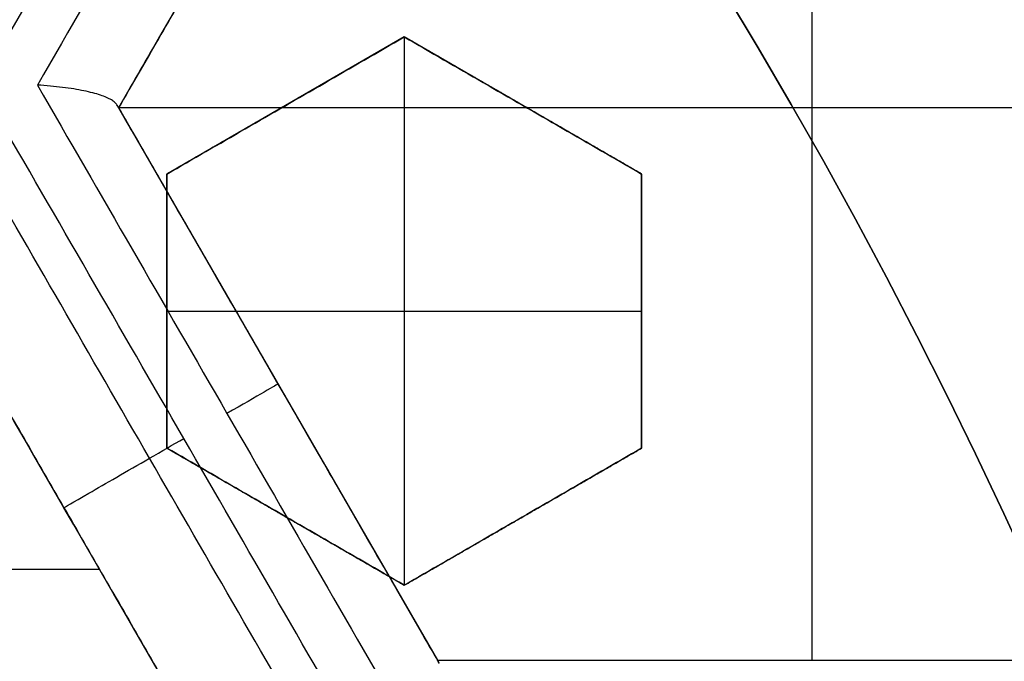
# Model space of a CAD drawing. Header units: centimetres. Extents: x -11.4 to 11.4, y -26.1 to 0.
# Tile 556 of 656: x -6.6509 to -6.5513, y -23.5325 to -23.4677. Entities that reach past the tile are written whole.
import ezdxf

# ---------------------------------------------------------------- set-up
doc = ezdxf.new("R2010")
doc.units = ezdxf.units.CM
doc.layers.add('Default', color=7, linetype='Continuous', true_color=0x000000)

msp = doc.modelspace()

# ---------------------------------------------------------------- linework, layer by layer
at = {"layer": 'Default'}
for p, q in [((-6.608647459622, -23.42070680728, -4.5977292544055), (-6.640897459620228, -23.47656544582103, -4.5977292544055)), ((-6.570792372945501, -23.42070680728, -4.515), (-6.570792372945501, -23.53242408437, -4.515)), ((-6.612000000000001, -23.46940776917, -3.2691791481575), (-6.635999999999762, -23.48326417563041, -3.2691791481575)), ((-6.612, -23.46940776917, -3.2875), (-6.612, -23.52483339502, -3.2875)), ((-6.588, -23.48326417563, -3.274216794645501), (-6.611999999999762, -23.46940776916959, -3.274216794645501)), ((-6.623999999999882, -23.47633597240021, -3.2875), (-6.623999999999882, -23.47633597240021, -3.255895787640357)), ((-6.599999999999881, -23.4763359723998, -3.287500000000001), (-6.599999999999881, -23.4763359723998, -3.26330338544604)), ((-6.511897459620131, -23.476565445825, -4.515), (-6.640897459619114, -23.476565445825, -4.515)), ((-6.640897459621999, -23.47656544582, -4.599470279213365), (-6.608647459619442, -23.53242408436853, -4.599470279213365)), ((-6.636, -23.48326417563, -3.2665510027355), (-6.636, -23.51097698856, -3.2665510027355)), ((-6.588, -23.51097698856, -3.274216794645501), (-6.588, -23.48326417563, -3.274216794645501)), ((-6.630298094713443, -23.54492408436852, -4.600562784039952), (-6.662548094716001, -23.48906544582, -4.600562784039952)), ((-6.636, -23.497120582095, -3.2875), (-6.588, -23.497120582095, -3.2875)), ((-6.636, -23.497120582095, -3.287500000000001), (-6.636, -23.497120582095, -3.248177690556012)), ((-6.588, -23.497120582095, -3.287500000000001), (-6.588, -23.497120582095, -3.263303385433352)), ((-6.624772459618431, -23.50449476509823, -4.683452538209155), (-6.624772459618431, -23.50449476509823, -4.515)), ((-6.636, -23.51097698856, -3.2665510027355), (-6.61200000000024, -23.52483339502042, -3.2665510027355)), ((-6.612000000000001, -23.52483339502, -3.2691791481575), (-6.58800000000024, -23.51097698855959, -3.2691791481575)), ((-6.646423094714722, -23.51699476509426, -4.685648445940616), (-6.646423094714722, -23.51699476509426, -4.515)), ((-6.62400000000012, -23.51790519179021, -3.287500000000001), (-6.62400000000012, -23.51790519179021, -3.248177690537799)), ((-6.60000000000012, -23.51790519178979, -3.2875), (-6.60000000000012, -23.51790519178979, -3.255895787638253)), ((-6.642814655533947, -23.523244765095, -4.515), (-6.746781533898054, -23.523244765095, -4.515)), ((-6.608647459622, -23.53242408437, -4.5977292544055), (-6.544147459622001, -23.53242408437, -4.5977292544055)), ((-6.5757858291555, -23.53242408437, -4.66650975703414), (-6.5757858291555, -23.53242408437, -4.515000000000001))]:
    msp.add_line(p, q, dxfattribs=at)
at = {"layer": 'Default', "extrusion": (0, 0, -1)}
for centre, radius, start, end in [((7.050000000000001, -23.75, 3), 0.9, 90, 270), ((7.050000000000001, -23.75, 3.789997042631), 0.8999999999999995, 90, 270), ((7.050000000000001, -23.75, 4.600000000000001), 0.8550000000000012, 90, 270), ((7.050000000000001, -23.75, 4.27), 0.8250000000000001, 0, 180), ((7.050000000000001, -23.75, 4.48), 0.82, 0, 180), ((7.050000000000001, -23.75, 4.455), 0.7950000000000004, 0, 180), ((7.050000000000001, -23.75, 4.32), 0.7825000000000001, 0, 180), ((7.050000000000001, -23.75, 4.455), 0.7825000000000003, 0, 180), ((7.050000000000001, -23.75, 3.984878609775), 0.7584500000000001, 90, 180), ((7.050000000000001, -23.75, 4.345000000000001), 0.7575000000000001, 0, 180), ((7.050000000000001, -23.75, 3.2675), 0.6775000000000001, 0, 180), ((7.050000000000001, -23.75, 3.2775), 0.677500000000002, 0, 180), ((7.050000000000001, -23.75, 3.25), 0.6725, 0, 180), ((7.050000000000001, -23.75, 3.2875), 0.6725, 0, 180), ((7.050000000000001, -23.75, 3.25), 0.6367740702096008, 0, 180), ((7.050000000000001, -23.75, 3.269019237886), 0.6125, 0, 180), ((7.050000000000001, -23.75, 4.69), 0.6075000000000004, 0, 180), ((7.050000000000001, -23.75, 4.670980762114), 0.6075, 0, 180), ((7.050000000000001, -23.75, 3.255), 0.6075, 0, 180), ((7.050000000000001, -23.75, 3.2875), 0.6075, 0, 180), ((7.050000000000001, -23.75, 3.05), 0.5999999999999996, 90, 270), ((7.050000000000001, -23.75, 3.255), 0.55, 0, 180), ((7.050000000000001, -23.75, 3.263395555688), 0.5500000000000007, 0, 180)]:
    msp.add_arc(centre, radius, start, end, dxfattribs=at)
at = {"layer": 'Default'}
for centre, radius, start, end in [((-7.050000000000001, -23.75, -4.6), 0.8550000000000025, 270, 90), ((-7.050000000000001, -23.75, -4.27), 0.835, 270, 90), ((-7.050000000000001, -23.75, -4.58), 0.8349999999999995, 270, 90), ((-7.050000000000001, -23.75, -4.425000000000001), 0.8349999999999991, 270, 90), ((-7.050000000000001, -23.75, -4.295000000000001), 0.8250000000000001, 0, 180), ((-7.050000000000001, -23.75, -4.282500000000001), 0.8250000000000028, 0, 180), ((-7.050000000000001, -23.75, -4.32), 0.8, 0, 180), ((-7.050000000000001, -23.75, -3.1), 0.775, 270, 90), ((-7.050000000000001, -23.75, -3.5986250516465), 0.7749999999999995, 270, 90), ((-7.050000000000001, -23.75, -4.43), 0.7575000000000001, 0, 180), ((-7.050000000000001, -23.75, -4.3875), 0.7575000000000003, 0, 180), ((-7.050000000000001, -23.75, -3.2425), 0.75, 0, 180), ((-7.050000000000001, -23.75, -3.98), 0.75, 0, 180), ((-7.050000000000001, -23.75, -3.61125), 0.75, 0, 74.77009621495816), ((-7.050000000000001, -23.75, -3.2425), 0.7025000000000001, 0, 180), ((-7.050000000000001, -23.75, -3.2875), 0.6775000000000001, 0, 180), ((-7.050000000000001, -23.75, -3.26875), 0.6724999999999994, 0, 180), ((-7.050000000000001, -23.75, -4.66), 0.67, 0, 180), ((-7.050000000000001, -23.75, -4.69), 0.6400000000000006, 0, 180), ((-7.050000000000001, -23.75, -3.25), 0.636774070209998, 0, 180), ((-7.050000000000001, -23.75, -3.2875), 0.6231698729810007, 0, 180), ((-7.050000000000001, -23.75, -4.680490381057), 0.6075000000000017, 0, 180), ((-7.050000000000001, -23.75, -3.27125), 0.6075000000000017, 0, 180), ((-7.050000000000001, -23.75, -3), 0.6000000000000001, 270, 90), ((-7.050000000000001, -23.75, -3.1), 0.6000000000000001, 270, 90), ((-7.050000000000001, -23.75, -3.271791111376), 0.55, 0, 180)]:
    msp.add_arc(centre, radius, start, end, dxfattribs=at)
at = {"layer": 'Default', "extrusion": (0.8660255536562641, -0.4999997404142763, 1.324171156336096e-07)}
msp.add_arc((-24.09310515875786, -3.595000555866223, 5.972089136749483), 1.182631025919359, 291.8489752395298, 295.8196669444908, dxfattribs=at)
at = {"layer": 'Default', "extrusion": (0.8660254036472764, -0.5000000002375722, 6.150187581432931e-10)}
msp.add_arc((-24.0931033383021, -3.595000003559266, 5.973799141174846), 1.182484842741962, 291.8053506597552, 295.8684360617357, dxfattribs=at)
at = {"layer": 'Default', "extrusion": (-0.8660254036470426, 0.5000000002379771, -6.15526907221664e-10)}
msp.add_arc((24.09310333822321, -3.595000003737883, -5.978841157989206), 1.181602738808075, 244.1108217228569, 248.1775356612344, dxfattribs=at)
at = {"layer": 'Default', "extrusion": (-0.8660254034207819, 0.5000000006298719, -1.498230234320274e-09)}
msp.add_arc((24.09310333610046, -3.595000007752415, -5.987096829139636), 1.171756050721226, 244.357879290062, 247.873109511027, dxfattribs=at)
at = {"layer": 'Default', "extrusion": (-0.8660254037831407, -0.5000000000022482, 1.4627292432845e-12)}
msp.add_arc((17.04310333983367, -3.594999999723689, 17.49542652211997), 1.097599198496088, 267.9980481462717, 272.0019518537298, dxfattribs=at)
at = {"layer": 'Default', "extrusion": (-0.8660254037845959, -0.4999999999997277, 4.43363908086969e-10)}
msp.add_arc((17.04310333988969, -3.595000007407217, 17.48946862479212), 1.088452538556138, 268.2845792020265, 271.7154207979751, dxfattribs=at)
at = {"layer": 'Default', "extrusion": (0.8660254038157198, 0.4999999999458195, 1.868753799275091e-09)}
msp.add_arc((-17.04310334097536, -3.594999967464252, -17.50046854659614), 1.099813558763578, 268.0020805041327, 271.9979194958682, dxfattribs=at)
at = {"layer": 'Default', "extrusion": (0.8660254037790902, 0.500000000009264, -3.266231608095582e-10)}
msp.add_arc((-17.04310334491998, -3.5949998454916, -17.50446858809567), 1.100648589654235, 268.1290001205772, 271.8710004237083, dxfattribs=at)
at = {"layer": 'Default', "extrusion": (0.8660254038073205, 0.4999999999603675, -2.622321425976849e-09)}
msp.add_arc((-17.04310334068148, -3.595000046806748, -17.51446861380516), 1.090648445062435, 268.3055417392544, 271.6944582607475, dxfattribs=at)
at = {"layer": 'Default', "extrusion": (0.8660254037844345, 0.5000000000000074, 0)}
msp.add_arc((-17.04310333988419, -3.595000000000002, -17.51446862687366), 1.090648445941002, 268.3055417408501, 271.6944582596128, dxfattribs=at)
at = {"layer": 'Default', "extrusion": (-0.5000000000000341, 0.8660254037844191, 5.448157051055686e-17)}
msp.add_arc((17.49946862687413, -4.683452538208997, -17.04310333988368), 0.01, 180.0000000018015, 246.1583388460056, dxfattribs=at)
at = {"layer": 'Default', "extrusion": (0.5000000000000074, -0.8660254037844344, 2.056630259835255e-17)}
for start, end in [(270, 293.5787285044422), (179.999999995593, 270)]:
    msp.add_arc((-17.50446862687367, -4.685648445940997, 17.04310333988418), 0.01, start, end, dxfattribs=at)
at = {"layer": 'Default', "extrusion": (0, -1, 0)}
for centre, radius, start, end in [((-7.049999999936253, -3.595000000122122, 23.53242408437), 1.171756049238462, 292.1268904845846, 295.6421207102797), ((-7.050000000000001, -3.595000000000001, 23.53242408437), 1.171756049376, 292.126890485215, 294.7219410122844)]:
    msp.add_arc(centre, radius, start, end, dxfattribs=at)
at = {"layer": 'Default'}
for points, degree in [([(-7.050000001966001, -22.85000591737, -4.579994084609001), (-7.038829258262, -22.85000591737, -4.579994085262), (-7.016470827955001, -22.85041309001, -4.57996809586), (-6.982913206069, -22.85229470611, -4.579978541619), (-6.949430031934, -22.85542554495, -4.579975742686), (-6.916038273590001, -22.85981313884, -4.579976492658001), (-6.882816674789, -22.86545048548, -4.579976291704), (-6.849855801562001, -22.87232107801, -4.579976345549), (-6.817154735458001, -22.88042458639, -4.579976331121), (-6.784792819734, -22.88974261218, -4.579976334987), (-6.752822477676, -22.90025696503, -4.579976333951), (-6.721248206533, -22.91196643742, -4.579976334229), (-6.690138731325, -22.92484687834, -4.579976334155), (-6.659531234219, -22.93888214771, -4.579976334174), (-6.629466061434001, -22.95405467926, -4.579976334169), (-6.60000794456, -22.97033040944, -4.579976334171), (-6.571170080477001, -22.98770094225, -4.57997633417), (-6.542992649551, -23.00614419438, -4.57997633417), (-6.515530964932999, -23.02562391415, -4.57997633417), (-6.488811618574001, -23.04612101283, -4.57997633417), (-6.462881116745, -23.06760056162, -4.57997633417), (-6.437786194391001, -23.09002131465, -4.57997633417), (-6.413531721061, -23.11337910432, -4.57997633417), (-6.390166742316, -23.13762926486, -4.57997633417), (-6.367728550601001, -23.1627320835, -4.57997633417), (-6.346240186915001, -23.18866229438, -4.57997633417), (-6.325745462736, -23.21536660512, -4.57997633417), (-6.306266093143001, -23.24281397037, -4.57997633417), (-6.287815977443, -23.27098694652, -4.57997633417), (-6.270435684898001, -23.29982524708, -4.57997633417), (-6.254144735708, -23.32929531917, -4.57997633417), (-6.238966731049, -23.35935601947, -4.57997633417), (-6.22493234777, -23.3899431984, -4.57997633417), (-6.212045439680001, -23.4210469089, -4.57997633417), (-6.200328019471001, -23.4526190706, -4.57997633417), (-6.189801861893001, -23.48460021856, -4.57997633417), (-6.180477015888, -23.5169596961, -4.57997633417), (-6.172370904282, -23.54963853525, -4.57997633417), (-6.165495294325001, -23.58258113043, -4.57997633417), (-6.159852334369, -23.61577939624, -4.57997633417), (-6.155455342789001, -23.64916502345, -4.57997633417), (-6.152310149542, -23.68268801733, -4.57997633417), (-6.150420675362, -23.71631200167, -4.57997633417), (-6.149790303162, -23.74996560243, -4.57997633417), (-6.150418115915, -23.78361971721, -4.57997633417), (-6.152305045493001, -23.81724384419, -4.57997633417), (-6.155447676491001, -23.85076694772, -4.57997633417), (-6.159842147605, -23.884153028, -4.57997633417), (-6.165482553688, -23.91735152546, -4.57997633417), (-6.172355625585, -23.95029454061, -4.57997633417), (-6.180459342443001, -23.98297436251, -4.57997633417), (-6.189781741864, -24.01533455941, -4.57997633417), (-6.200305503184, -24.0473165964, -4.57997633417), (-6.212020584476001, -24.07888976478, -4.57997633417), (-6.224905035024, -24.10999420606, -4.57997633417), (-6.238937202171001, -24.14058267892, -4.57997633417), (-6.254113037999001, -24.170644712, -4.57997633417), (-6.270401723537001, -24.20011593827, -4.57997633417), (-6.287779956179, -24.2289557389, -4.57997633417), (-6.306227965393, -24.25713010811, -4.57997633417), (-6.325705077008, -24.28457868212, -4.57997633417), (-6.346198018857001, -24.3112848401, -4.57997633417), (-6.367684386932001, -24.33721659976, -4.57997633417), (-6.390120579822, -24.3623209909, -4.57997633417), (-6.413483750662, -24.38657293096, -4.57997633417), (-6.437736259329, -24.40993235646, -4.57997633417), (-6.462829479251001, -24.4323550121, -4.57997633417), (-6.488758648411, -24.45383675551, -4.57997633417), (-6.515476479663, -24.47433588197, -4.57997633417), (-6.542936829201, -24.49381775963, -4.57997633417), (-6.571112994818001, -24.51226319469, -4.57997633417), (-6.599949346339, -24.52963576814, -4.579976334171), (-6.629406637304, -24.54591392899, -4.579976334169), (-6.659470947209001, -24.56108882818, -4.579976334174), (-6.690077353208, -24.57512635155, -4.579976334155), (-6.721186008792, -24.58800916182, -4.579976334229), (-6.752759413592, -24.59972097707, -4.579976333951), (-6.784729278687, -24.61023780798, -4.579976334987), (-6.817091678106, -24.61955853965, -4.579976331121), (-6.849792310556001, -24.62766442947, -4.579976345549), (-6.88275073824, -24.63453701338, -4.579976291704), (-6.915969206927, -24.64017644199, -4.579976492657), (-6.949361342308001, -24.64456678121, -4.579975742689), (-6.982852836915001, -24.64770094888, -4.579978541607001), (-7.016430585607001, -24.64958576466, -4.579968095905), (-7.038814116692, -24.64999408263, -4.579994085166), (-7.049999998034, -24.64999408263, -4.579994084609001)], 3), ([(-7.050000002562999, -22.87000771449, -4.599992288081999), (-7.038929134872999, -22.87000771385, -4.599992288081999), (-7.016824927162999, -22.87044777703, -4.600003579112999), (-6.983759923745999, -22.87231003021, -4.599999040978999), (-6.950849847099, -22.8754191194, -4.600000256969), (-6.918072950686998, -22.87975909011, -4.599999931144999), (-6.885477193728, -22.88532902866, -4.600000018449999), (-6.853104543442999, -22.89212084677, -4.599999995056), (-6.820976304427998, -22.90013377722, -4.600000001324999), (-6.789232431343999, -22.90933233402, -4.599999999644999), (-6.757976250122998, -22.91967364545, -4.600000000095), (-6.727177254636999, -22.93115663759, -4.599999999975), (-6.696849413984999, -22.94377187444, -4.600000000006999), (-6.666982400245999, -22.95752443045, -4.599999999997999), (-6.637633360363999, -22.97239239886, -4.6), (-6.608880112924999, -22.98833558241, -4.6), (-6.580743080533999, -23.00534064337, -4.6), (-6.553257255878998, -23.02338719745, -4.6), (-6.526470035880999, -23.04244368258, -4.6), (-6.500404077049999, -23.06249428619, -4.6), (-6.475109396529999, -23.08350162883, -4.6), (-6.450633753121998, -23.10542314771, -4.6), (-6.426981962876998, -23.12825403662, -4.6), (-6.404200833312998, -23.15195089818, -4.6), (-6.382323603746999, -23.17647785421, -4.6), (-6.361371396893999, -23.20181201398, -4.6), (-6.341387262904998, -23.22790124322, -4.6), (-6.322391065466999, -23.25471754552, -4.6), (-6.304398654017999, -23.28224122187, -4.6), (-6.287450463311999, -23.31041192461, -4.6), (-6.271564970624, -23.33919764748, -4.6), (-6.256764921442, -23.36855872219, -4.6), (-6.243080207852, -23.39843256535, -4.6), (-6.2305142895, -23.42881031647, -4.6), (-6.219089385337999, -23.45964319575, -4.6), (-6.208826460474, -23.4908734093, -4.6), (-6.199734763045, -23.52247268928, -4.6), (-6.191831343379, -23.55438357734, -4.6), (-6.185127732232, -23.58655183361, -4.6), (-6.179626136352, -23.61896932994, -4.6), (-6.175339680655, -23.65156823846, -4.6), (-6.172273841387, -23.68430056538, -4.6), (-6.170432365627, -23.71713212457, -4.6), (-6.169818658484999, -23.74999277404, -4.6), (-6.170431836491, -23.78285372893, -4.6), (-6.172272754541, -23.81568473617, -4.6), (-6.17533790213, -23.84841578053, -4.6), (-6.179623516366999, -23.88101313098, -4.6), (-6.185124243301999, -23.91342969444, -4.6), (-6.191827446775, -23.94559951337, -4.6), (-6.199731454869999, -23.97751522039, -4.6), (-6.208824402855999, -24.00912015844, -4.6), (-6.219088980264, -24.04035585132, -4.6), (-6.230515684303, -24.07119339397, -4.6), (-6.243083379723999, -24.10157483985, -4.6), (-6.256770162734, -24.13145229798, -4.6), (-6.271572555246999, -24.16081683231, -4.6), (-6.287460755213, -24.18960605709, -4.6), (-6.304412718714, -24.21778133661, -4.6), (-6.322408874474, -24.24530870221, -4.6), (-6.341407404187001, -24.27212610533, -4.6), (-6.361391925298, -24.29821371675, -4.6), (-6.382342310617, -24.32354381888, -4.6), (-6.404216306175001, -24.34806569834, -4.6), (-6.426994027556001, -24.37175796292, -4.6), (-6.450643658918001, -24.39458604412, -4.6), (-6.475121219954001, -24.41650866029, -4.6), (-6.500422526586, -24.43752061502, -4.6), (-6.526496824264, -24.45757628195, -4.6), (-6.553291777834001, -24.47663651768, -4.6), (-6.580784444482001, -24.49468551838, -4.6), (-6.608928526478, -24.51169257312, -4.6), (-6.637691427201, -24.52763854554, -4.6), (-6.667051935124, -24.54250933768, -4.599999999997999), (-6.696931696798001, -24.55626435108, -4.600000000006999), (-6.727274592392, -24.56888192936, -4.599999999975), (-6.758087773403, -24.58036572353, -4.600000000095), (-6.789353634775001, -24.59070531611, -4.599999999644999), (-6.821099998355, -24.59989952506, -4.600000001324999), (-6.853227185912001, -24.60790727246, -4.599999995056), (-6.885602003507, -24.61469476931, -4.600000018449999), (-6.918204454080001, -24.62026089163, -4.599999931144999), (-6.950981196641, -24.6245956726, -4.600000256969), (-6.983876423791, -24.62769844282, -4.599999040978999), (-7.01690332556, -24.62955448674, -4.600003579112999), (-7.038958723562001, -24.62999228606, -4.599992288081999), (-7.049999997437, -24.62999228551, -4.599992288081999)], 3), ([(-7.050000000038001, -22.97338343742, -4.211616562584), (-7.040034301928, -22.97326068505, -4.211739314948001), (-7.0200716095, -22.97339655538, -4.211987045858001), (-6.990068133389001, -22.97475443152, -4.212364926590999), (-6.960077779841, -22.97727194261, -4.212748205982), (-6.930172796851, -22.98094910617, -4.213135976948), (-6.900463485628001, -22.98577184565, -4.213526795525), (-6.870960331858, -22.99173644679, -4.213920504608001), (-6.841728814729, -22.9988285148, -4.21431621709), (-6.812767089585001, -23.00704882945, -4.214713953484), (-6.784149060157, -23.01637813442, -4.215112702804), (-6.755903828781, -23.0268065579, -4.215512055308), (-6.728083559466, -23.03831624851, -4.215911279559), (-6.700785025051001, -23.0508628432, -4.216308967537), (-6.673979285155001, -23.06445271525, -4.216705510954), (-6.647535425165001, -23.07916987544, -4.21710293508), (-6.621903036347, -23.09477466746, -4.217494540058), (-6.598251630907, -23.11044028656, -4.217861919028), (-6.577686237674, -23.12510785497, -4.218186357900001), (-6.559354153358, -23.13903749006, -4.21847964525), (-6.54189295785, -23.15310658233, -4.218762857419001), (-6.524518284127, -23.16795465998, -4.219048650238), (-6.507527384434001, -23.18336335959, -4.2193327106), (-6.491033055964, -23.19923462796, -4.219611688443), (-6.475328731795, -23.21524076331, -4.219887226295), (-6.459818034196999, -23.23196178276, -4.220170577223), (-6.443392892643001, -23.25075472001, -4.220483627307), (-6.425759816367, -23.27235681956, -4.220836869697), (-6.407902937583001, -23.29596432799, -4.221215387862), (-6.390537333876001, -23.320853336, -4.221606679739), (-6.374163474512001, -23.34636627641, -4.22200017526), (-6.358774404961, -23.37250001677, -4.222395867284), (-6.344394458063, -23.39922104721, -4.222793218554), (-6.331054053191, -23.42647417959, -4.223191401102), (-6.318782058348, -23.45419617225, -4.223589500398), (-6.307584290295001, -23.4823692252, -4.223987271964), (-6.297472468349, -23.51096694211, -4.224384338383), (-6.288462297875, -23.53995216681, -4.224780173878), (-6.280576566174, -23.56925476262, -4.22517382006), (-6.273829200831, -23.59881391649, -4.225564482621), (-6.268224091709, -23.62860184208, -4.225951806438), (-6.263764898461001, -23.65860388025, -4.226335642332), (-6.260461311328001, -23.68877269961, -4.226715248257), (-6.258320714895, -23.71905055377, -4.227090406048), (-6.257345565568, -23.74942073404, -4.227459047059), (-6.257541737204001, -23.78002186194, -4.227829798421), (-6.258911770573, -23.81056761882, -4.228207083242), (-6.261454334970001, -23.84105143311, -4.228588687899), (-6.265161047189, -23.87138087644, -4.228974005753), (-6.270024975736, -23.90153190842, -4.229362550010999), (-6.276045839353, -23.9314946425, -4.229754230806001), (-6.283206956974, -23.96118644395, -4.230147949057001), (-6.291506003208, -23.99059835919, -4.230543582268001), (-6.300922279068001, -24.01965553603, -4.230940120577), (-6.311447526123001, -24.04833621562, -4.23133725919), (-6.323068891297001, -24.07660058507, -4.231734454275), (-6.335758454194, -24.10438344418, -4.232130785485), (-6.349513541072, -24.13167755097, -4.232526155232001), (-6.364293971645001, -24.15840378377, -4.232919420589), (-6.380099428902, -24.18456209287, -4.233310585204), (-6.396889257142, -24.21008352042, -4.23369863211), (-6.414649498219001, -24.23494853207, -4.2340832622), (-6.433349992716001, -24.25911283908, -4.234463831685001), (-6.452961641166, -24.28254236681, -4.234839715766), (-6.473558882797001, -24.30531097, -4.235212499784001), (-6.49503825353, -24.32728630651, -4.23557888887), (-6.517395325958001, -24.34847618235, -4.235952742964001), (-6.540529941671, -24.36877856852, -4.236330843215), (-6.564422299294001, -24.3881804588, -4.236713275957), (-6.589045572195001, -24.40665840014, -4.237099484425), (-6.614348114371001, -24.42417454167, -4.237488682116), (-6.640315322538, -24.44071804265, -4.237880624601), (-6.666876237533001, -24.45624449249, -4.238274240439), (-6.694029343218, -24.47075331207, -4.238669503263), (-6.721707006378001, -24.48420741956, -4.239065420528), (-6.749886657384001, -24.49659654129, -4.239461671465), (-6.778516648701, -24.50789701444, -4.239857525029), (-6.807545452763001, -24.51809033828, -4.240252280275), (-6.836977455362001, -24.52717647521, -4.240645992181), (-6.866748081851, -24.53513189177, -4.241037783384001), (-6.896791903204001, -24.54193893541, -4.241426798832), (-6.927035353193, -24.54758431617, -4.241812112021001), (-6.957482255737, -24.55207143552, -4.242193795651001), (-6.988153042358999, -24.55539777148, -4.242572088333), (-7.019001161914, -24.55754929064, -4.242946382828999), (-7.039657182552, -24.55819289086, -4.243192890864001), (-7.050000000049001, -24.5583152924, -4.243315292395)], 3), ([(-7.050000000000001, -24.525, -4.097250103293), (-7.040059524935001, -24.525, -4.097056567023), (-7.020176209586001, -24.52461734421, -4.096666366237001), (-6.990398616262, -24.52289677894, -4.096072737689), (-6.960681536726, -24.52002887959, -4.095471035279), (-6.93109326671, -24.51601765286, -4.094862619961), (-6.901708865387, -24.51087533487, -4.094249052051), (-6.872544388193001, -24.5046065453, -4.09363068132), (-6.843642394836, -24.49722044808, -4.093008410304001), (-6.815018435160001, -24.48871913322, -4.0923825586), (-6.786746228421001, -24.47912222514, -4.091754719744), (-6.758891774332, -24.4684549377, -4.091126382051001), (-6.731464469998, -24.45672251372, -4.090497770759), (-6.704505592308, -24.44394203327, -4.089869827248), (-6.67803608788, -24.43012136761, -4.089243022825), (-6.652126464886, -24.41529568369, -4.088619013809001), (-6.626828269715, -24.3994976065, -4.087999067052), (-6.602153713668, -24.38273637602, -4.0873834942), (-6.578133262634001, -24.3650315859, -4.086773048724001), (-6.554796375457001, -24.34640201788, -4.086168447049), (-6.532209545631, -24.32690110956, -4.085571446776), (-6.510389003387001, -24.3065441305, -4.084982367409), (-6.489390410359, -24.28538619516, -4.084403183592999), (-6.469190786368, -24.26340330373, -4.083811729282), (-6.449850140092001, -24.24065475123, -4.083213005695), (-6.431412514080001, -24.21719494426, -4.082607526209), (-6.413897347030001, -24.19305176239, -4.081996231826), (-6.397322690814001, -24.16825132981, -4.081379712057), (-6.381698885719, -24.14280524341, -4.08075829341), (-6.367066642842, -24.11677498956, -4.08013349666), (-6.353463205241, -24.0902319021, -4.079507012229), (-6.340892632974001, -24.06319079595, -4.078879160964), (-6.329354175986, -24.03564384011, -4.078249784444), (-6.318873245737, -24.00763676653, -4.077619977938), (-6.309493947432, -23.97928509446, -4.076992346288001), (-6.30125860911, -23.95075631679, -4.07637049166), (-6.294105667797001, -23.92190387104, -4.075751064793), (-6.287919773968, -23.89202918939, -4.075119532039), (-6.282925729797, -23.8619255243, -4.074493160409), (-6.27922777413, -23.83252088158, -4.073890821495), (-6.276803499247, -23.80502748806, -4.073336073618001), (-6.275387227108, -23.77883524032, -4.072814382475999), (-6.274846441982, -23.7520817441, -4.072290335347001), (-6.27524316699, -23.72509774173, -4.071763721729), (-6.276580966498, -23.69814539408, -4.071227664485), (-6.278824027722, -23.67162969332, -4.070693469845), (-6.281923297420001, -23.64546667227, -4.070159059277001), (-6.286213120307, -23.61756303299, -4.069581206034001), (-6.291882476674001, -23.58816071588, -4.068963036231), (-6.298864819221, -23.55833921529, -4.068326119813), (-6.306953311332, -23.52908125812, -4.067691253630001), (-6.315942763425, -23.50084682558, -4.067069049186), (-6.32605741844, -23.47281764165, -4.066441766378), (-6.33729162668, -23.44508928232, -4.065811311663), (-6.349584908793, -23.41782536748, -4.065181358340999), (-6.362822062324, -23.39124745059, -4.064557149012), (-6.37709700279, -23.36512302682, -4.063933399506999), (-6.392790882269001, -23.33888569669, -4.063296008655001), (-6.409455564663, -23.31338657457, -4.062665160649), (-6.426553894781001, -23.2893367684, -4.062059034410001), (-6.443232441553, -23.26761872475, -4.061501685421), (-6.459897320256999, -23.24737082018, -4.060973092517), (-6.477614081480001, -23.22727445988, -4.060438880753), (-6.496156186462, -23.20766698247, -4.059907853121), (-6.51534924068, -23.18873946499, -4.059383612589), (-6.534885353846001, -23.17076718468, -4.058857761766), (-6.55491030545, -23.15354506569, -4.058329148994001), (-6.577115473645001, -23.13575777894, -4.057753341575), (-6.601253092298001, -23.11789125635, -4.057139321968), (-6.626598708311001, -23.10063985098, -4.056506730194), (-6.652285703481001, -23.08460866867, -4.055877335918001), (-6.677996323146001, -23.06990393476, -4.055258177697), (-6.704396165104, -23.05611215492, -4.054632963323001), (-6.731394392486, -23.04330809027, -4.054004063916), (-6.758888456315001, -23.03154563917, -4.053373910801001), (-6.786758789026, -23.02087354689, -4.052745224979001), (-6.814990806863, -23.01129023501, -4.052118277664), (-6.843596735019, -23.00279199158, -4.051492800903), (-6.872529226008, -22.99539659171, -4.050869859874), (-6.901712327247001, -22.98912386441, -4.050251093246), (-6.931093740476, -22.98398257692, -4.049637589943), (-6.96064747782, -22.97997545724, -4.049029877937), (-6.990359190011, -22.97710596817, -4.048428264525), (-7.020171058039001, -22.97538252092, -4.047833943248), (-7.040058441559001, -22.975, -4.047443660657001), (-7.050000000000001, -22.975, -4.047250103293)], 3), ([(-6.608647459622, -23.42070680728, -4.515), (-6.624772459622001, -23.44863612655, -4.515), (-6.640897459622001, -23.47656544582, -4.515)], 2), ([(-6.612000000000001, -23.46940776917, -3.2875), (-6.624000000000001, -23.4763359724, -3.2875), (-6.635999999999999, -23.48326417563, -3.2875)], 2), ([(-6.635999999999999, -23.48326417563, -3.250858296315), (-6.633375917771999, -23.48174916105, -3.251959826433), (-6.628099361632, -23.47870273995, -3.254174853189), (-6.620099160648, -23.47408382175, -3.257533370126), (-6.614709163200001, -23.47097190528, -3.259796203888), (-6.612000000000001, -23.46940776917, -3.260933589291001)], 3), ([(-6.612000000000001, -23.46940776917, -3.260933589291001), (-6.612000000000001, -23.46940776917, -3.274216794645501), (-6.612000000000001, -23.46940776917, -3.2875)], 2), ([(-6.588, -23.48326417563, -3.2875), (-6.600000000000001, -23.4763359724, -3.2875), (-6.612000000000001, -23.46940776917, -3.2875)], 2), ([(-6.612000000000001, -23.46940776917, -3.260933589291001), (-6.609349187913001, -23.47093821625, -3.26144551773), (-6.60403705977, -23.47400517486, -3.262486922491), (-6.596040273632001, -23.47862212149, -3.26410046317), (-6.590683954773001, -23.48171459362, -3.265211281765), (-6.588, -23.48326417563, -3.265775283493)], 3), ([(-6.641064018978, -23.47627695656, -4.682964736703), (-6.641111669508, -23.47619442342, -4.683308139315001), (-6.641249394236, -23.47602755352, -4.684006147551), (-6.64159610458, -23.47577401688, -4.685078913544), (-6.642085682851, -23.47552489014, -4.686146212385), (-6.64271132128, -23.47528658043, -4.687181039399), (-6.643480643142, -23.47505937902, -4.688182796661), (-6.644384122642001, -23.47484969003, -4.68912424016), (-6.645401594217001, -23.47466307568, -4.689980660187), (-6.646536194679, -23.47450019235, -4.690749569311), (-6.647775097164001, -23.47436517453, -4.691412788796), (-6.648653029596, -23.47429644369, -4.691771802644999), (-6.64910366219, -23.47426767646, -4.691929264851)], 3), ([(-6.640897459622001, -23.47656544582, -4.680458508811), (-6.640897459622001, -23.47656544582, -4.680756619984), (-6.640910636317, -23.47654262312, -4.681339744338), (-6.640967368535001, -23.47644436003, -4.682176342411), (-6.641028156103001, -23.47633907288, -4.682706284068), (-6.641064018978, -23.47627695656, -4.682964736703)], 3), ([(-6.640897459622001, -23.47656544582, -4.515), (-6.624772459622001, -23.504494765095, -4.515), (-6.608647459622, -23.53242408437, -4.515)], 2), ([(-6.640897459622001, -23.47656544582, -4.515), (-6.640897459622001, -23.47656544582, -4.5977292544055), (-6.640897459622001, -23.47656544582, -4.680458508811)], 2), ([(-6.635999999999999, -23.48326417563, -3.2875), (-6.635999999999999, -23.497120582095, -3.2875), (-6.635999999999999, -23.51097698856, -3.2875)], 2), ([(-6.635999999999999, -23.51097698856, -3.245602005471), (-6.635999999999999, -23.50792495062, -3.246157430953), (-6.635999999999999, -23.50180285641, -3.247287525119), (-6.635999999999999, -23.49257019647, -3.249038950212), (-6.635999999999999, -23.48637273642, -3.250245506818), (-6.635999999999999, -23.48326417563, -3.250858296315)], 3), ([(-6.635999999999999, -23.48326417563, -3.250858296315), (-6.635999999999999, -23.48326417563, -3.2691791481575), (-6.635999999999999, -23.48326417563, -3.2875)], 2), ([(-6.588, -23.51097698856, -3.2875), (-6.588, -23.497120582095, -3.2875), (-6.588, -23.48326417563, -3.2875)], 2), ([(-6.588, -23.48326417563, -3.2875), (-6.588, -23.48326417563, -3.2766376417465), (-6.588, -23.48326417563, -3.265775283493)], 2), ([(-6.588, -23.48326417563, -3.265775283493), (-6.588, -23.48636417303, -3.265211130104), (-6.588, -23.49255022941, -3.264100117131), (-6.588, -23.50178408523, -3.262486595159), (-6.588, -23.50791691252, -3.261445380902), (-6.588, -23.51097698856, -3.260933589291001)], 3), ([(-6.662548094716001, -23.48906544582, -4.515), (-6.646423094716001, -23.516994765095, -4.515), (-6.630298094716, -23.54492408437, -4.515)], 2), ([(-6.635999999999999, -23.51097698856, -3.2875), (-6.624000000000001, -23.51790519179, -3.2875), (-6.612000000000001, -23.52483339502, -3.2875)], 2), ([(-6.612000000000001, -23.52483339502, -3.250858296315), (-6.614693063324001, -23.52327855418, -3.250245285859), (-6.620061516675, -23.52017907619, -3.249038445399), (-6.62805718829, -23.51556277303, -3.247287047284), (-6.633357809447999, -23.51250245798, -3.246157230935), (-6.635999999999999, -23.51097698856, -3.245602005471)], 3), ([(-6.635999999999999, -23.51097698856, -3.245602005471), (-6.635999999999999, -23.51097698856, -3.2665510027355), (-6.635999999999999, -23.51097698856, -3.2875)], 2), ([(-6.612000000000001, -23.52483339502, -3.2875), (-6.600000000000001, -23.51790519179, -3.2875), (-6.588, -23.51097698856, -3.2875)], 2), ([(-6.588, -23.51097698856, -3.260933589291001), (-6.590708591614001, -23.51254079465, -3.259796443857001), (-6.596097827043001, -23.51565227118, -3.257533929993), (-6.604098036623, -23.52027119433, -3.254175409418), (-6.609375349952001, -23.5233180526, -3.251960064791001), (-6.612000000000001, -23.52483339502, -3.250858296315)], 3), ([(-6.588, -23.51097698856, -3.260933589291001), (-6.588, -23.51097698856, -3.274216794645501), (-6.588, -23.51097698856, -3.2875)], 2), ([(-6.612000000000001, -23.52483339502, -3.250858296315), (-6.612000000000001, -23.52483339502, -3.2691791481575), (-6.612000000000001, -23.52483339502, -3.2875)], 2), ([(-6.608647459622, -23.53242408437, -4.515), (-6.576397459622, -23.53242408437, -4.515), (-6.544147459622, -23.53242408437, -4.515)], 2), ([(-6.608647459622, -23.53242408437, -4.515), (-6.608647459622, -23.53242408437, -4.5977292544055), (-6.608647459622, -23.53242408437, -4.680458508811)], 2), ([(-6.608480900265, -23.53271257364, -4.682964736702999), (-6.608516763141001, -23.53265045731, -4.682706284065), (-6.608577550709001, -23.53254517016, -4.682176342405), (-6.608634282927, -23.53244690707, -4.681339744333), (-6.608647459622, -23.53242408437, -4.680756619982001), (-6.608647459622, -23.53242408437, -4.680458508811)], 3)]:
    msp.add_open_spline(points, degree=degree, dxfattribs=at)
for points, knots in [([(-6.478173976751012, -23.20173285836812, -4.270000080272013), (-6.482021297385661, -23.19772033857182, -4.269893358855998), (-6.494769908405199, -23.18470228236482, -4.269544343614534), (-6.517131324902, -23.163383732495, -4.268952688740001), (-6.555874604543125, -23.12985687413, -4.267949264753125), (-6.607799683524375, -23.091156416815, -4.2666554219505), (-6.675054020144, -23.05066959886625, -4.265054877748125), (-6.7463420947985, -23.016890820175, -4.263430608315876), (-6.820635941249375, -22.99036875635, -4.261806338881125), (-6.896820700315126, -22.971442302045, -4.260205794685), (-6.960902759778, -22.962091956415, -4.258911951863), (-7.012005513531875, -22.95840408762, -4.257908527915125), (-7.0500054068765, -22.95749735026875, -4.257180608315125), (-7.088005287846, -22.95840460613, -4.2564526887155), (-7.139107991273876, -22.96209317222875, -4.255449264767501), (-7.203189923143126, -22.97144439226, -4.254155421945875), (-7.279374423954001, -22.99037188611, -4.2525548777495), (-7.353667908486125, -23.01689496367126, -4.250930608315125), (-7.424955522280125, -23.05067471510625, -4.249306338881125), (-7.492209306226, -23.09116245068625, -4.247705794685), (-7.5441338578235, -23.129863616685, -4.246411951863), (-7.582876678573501, -23.16339100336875, -4.245408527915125), (-7.610387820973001, -23.189619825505, -4.244680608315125), (-7.6366162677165, -23.2171313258, -4.243952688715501), (-7.670143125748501, -23.25587460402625, -4.2429492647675), (-7.708843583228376, -23.3077996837, -4.241655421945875), (-7.74933040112, -23.375054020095, -4.2400548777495), (-7.783109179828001, -23.44634209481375, -4.238430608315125), (-7.8096312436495, -23.520635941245, -4.236806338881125), (-7.8285576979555, -23.596820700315, -4.235205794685), (-7.837908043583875, -23.66090275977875, -4.233911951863), (-7.8415959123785, -23.71200551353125, -4.232908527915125), (-7.842502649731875, -23.750005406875, -4.232180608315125), (-7.8415953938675, -23.78800528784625, -4.2314526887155), (-7.837906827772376, -23.839107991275, -4.2304492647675), (-7.828555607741, -23.90318992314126, -4.229155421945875), (-7.814564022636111, -23.95950704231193, -4.227972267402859), (-7.80500461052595, -23.98996202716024, -4.227316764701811), (-7.803236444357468, -23.99538910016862, -4.227199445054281)], [9.27219242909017, 9.27219242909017, 9.27219242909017, 9.27219242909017, 9.448947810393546, 9.852123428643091, 10.25529904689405, 11.06165028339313, 11.86800151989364, 12.67435275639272, 13.48070399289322, 14.28705522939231, 15.09340646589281, 15.49658208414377, 15.89975770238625, 16.30293332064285, 16.70610893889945, 17.51246017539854, 18.31881141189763, 19.12516264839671, 19.9315138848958, 20.73786512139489, 21.54421635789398, 21.94739197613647, 22.35056759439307, 22.75374321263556, 23.15691883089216, 23.96327006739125, 24.76962130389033, 25.57597254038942, 26.38232377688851, 27.18867501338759, 27.99502624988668, 28.39820186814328, 28.80137748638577, 29.20455310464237, 29.60772872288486, 30.41407995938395, 31.22043119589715, 31.39594200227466, 31.39594200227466, 31.39594200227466, 31.39594200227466]), ([(-7.050000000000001, -22.975, -4.112549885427), (-7.039995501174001, -22.975, -4.112744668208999), (-7.019986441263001, -22.97538749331, -4.113137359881), (-6.990017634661, -22.97713036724, -4.113734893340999), (-6.960138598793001, -22.98003228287, -4.114340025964), (-6.930394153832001, -22.98408890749, -4.114951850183), (-6.900828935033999, -22.98929417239, -4.11556944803), (-6.871487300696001, -22.99564028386, -4.11619189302), (-6.842413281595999, -23.0031177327, -4.116818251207), (-6.813650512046, -23.01171530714, -4.117447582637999), (-6.785242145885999, -23.02142011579, -4.118078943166), (-6.757230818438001, -23.03221759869, -4.118711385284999), (-6.729658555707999, -23.04409155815, -4.119343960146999), (-6.702566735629, -23.05702417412, -4.119975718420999), (-6.675996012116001, -23.07099603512, -4.120605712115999), (-6.649986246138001, -23.08598617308, -4.121232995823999), (-6.624576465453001, -23.10197208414, -4.121856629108), (-6.599804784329, -23.11892977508, -4.122475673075), (-6.575708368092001, -23.13683378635, -4.123089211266), (-6.552323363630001, -23.15565723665, -4.123696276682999), (-6.529684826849, -23.1753718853, -4.124296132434), (-6.507826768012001, -23.19594807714, -4.124887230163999), (-6.486781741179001, -23.21735514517, -4.125471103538), (-6.466581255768, -23.23956105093, -4.126067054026), (-6.447255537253, -23.26253259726, -4.126669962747), (-6.428833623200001, -23.28623530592, -4.127280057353), (-6.411343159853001, -23.310633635, -4.127896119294), (-6.394810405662, -23.33569098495, -4.128517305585), (-6.379260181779, -23.36136976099, -4.129142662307), (-6.364715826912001, -23.38763144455, -4.129771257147), (-6.351199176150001, -23.41443662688, -4.130402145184), (-6.338730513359, -23.44174509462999, -4.131034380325), (-6.32732855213, -23.46951586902, -4.131667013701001), (-6.317010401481, -23.49770727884, -4.132299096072), (-6.307791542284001, -23.52627701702, -4.132929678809), (-6.299685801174, -23.55518221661, -4.133557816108), (-6.292705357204, -23.58437939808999, -4.134182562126), (-6.286860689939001, -23.61382458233, -4.134802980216), (-6.282160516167, -23.64347360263, -4.135418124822), (-6.278611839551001, -23.67328208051, -4.136027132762), (-6.276219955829, -23.70320495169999, -4.136628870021), (-6.275169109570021, -23.72879661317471, -4.137136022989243), (-6.275000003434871, -23.74440039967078, -4.137440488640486), (-6.275000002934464, -23.74999999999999, -4.137549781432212)], [-47.44131903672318, -47.44131903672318, -47.44131903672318, -47.44131903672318, -47.14105752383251, -46.84079601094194, -46.54053449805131, -46.24027298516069, -45.94001147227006, -45.63974995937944, -45.33948844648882, -45.03922693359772, -44.7389654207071, -44.43870390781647, -44.13844239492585, -43.83818088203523, -43.5379193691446, -43.23765785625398, -42.93739634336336, -42.63713483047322, -42.33687331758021, -42.03661180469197, -41.73635029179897, -41.43608877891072, -41.13582726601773, -40.83556575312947, -40.53530424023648, -40.23504272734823, -39.93478121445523, -39.63451970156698, -39.33425818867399, -39.03399667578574, -38.73373516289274, -38.43347365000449, -38.13321213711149, -37.83295062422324, -37.53268911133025, -37.232427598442, -36.932166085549, -36.63190457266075, -36.33164305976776, -36.0313815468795, -35.73112003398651, -35.43085852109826, -35.26279425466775, -35.26279425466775, -35.26279425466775, -35.26279425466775]), ([(-6.274999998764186, -23.75, -4.172249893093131), (-6.274999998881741, -23.7437158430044, -4.172127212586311), (-6.275197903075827, -23.72744461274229, -4.171809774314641), (-6.276344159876, -23.70120481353, -4.171289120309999), (-6.278808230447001, -23.67133892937, -4.17068794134), (-6.28242484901, -23.64159006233, -4.170079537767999), (-6.287188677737, -23.61200283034, -4.169465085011), (-6.293092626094, -23.58262148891, -4.168845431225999), (-6.30012787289, -23.55349011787, -4.168221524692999), (-6.30828388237, -23.52465239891, -4.167594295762), (-6.317548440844, -23.49615151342, -4.166964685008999), (-6.327907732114, -23.46802996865, -4.166333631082), (-6.339346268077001, -23.44032982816, -4.165702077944), (-6.351846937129, -23.41309253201, -4.165070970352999), (-6.365391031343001, -23.38635883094, -4.16444125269), (-6.379958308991, -23.36016866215, -4.163813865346), (-6.395527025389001, -23.33456111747, -4.163189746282), (-6.412073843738, -23.30957457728, -4.162569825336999), (-6.429573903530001, -23.28524652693, -4.161955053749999), (-6.448001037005, -23.26161331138, -4.161346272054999), (-6.467327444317, -23.23871041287, -4.160744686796), (-6.487525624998, -23.21657068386, -4.160150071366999), (-6.508560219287, -23.19523223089, -4.159567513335), (-6.530410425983, -23.17471655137, -4.158976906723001), (-6.553033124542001, -23.15506453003, -4.158377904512), (-6.576399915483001, -23.13630031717, -4.157771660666), (-6.600474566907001, -23.11845331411, -4.157159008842), (-6.625221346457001, -23.10154997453, -4.156540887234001), (-6.650603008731, -23.08561578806, -4.155918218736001), (-6.676581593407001, -23.0706745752, -4.155291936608), (-6.703118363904, -23.05674862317, -4.154662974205), (-6.730173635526, -23.04385876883, -4.154032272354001), (-6.757706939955, -23.03202429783, -4.153400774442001), (-6.785677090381, -23.02126291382, -4.152769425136), (-6.814042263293, -23.01159070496, -4.152139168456), (-6.842760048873, -23.00302212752, -4.151510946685), (-6.871787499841, -22.99556998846, -4.150885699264), (-6.901081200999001, -22.98924542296, -4.150264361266), (-6.930597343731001, -22.9840578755, -4.149647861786), (-6.960291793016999, -22.9800150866, -4.149037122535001), (-6.990120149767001, -22.97712308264, -4.148433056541), (-7.020037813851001, -22.97538616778, -4.147836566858), (-7.040012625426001, -22.975, -4.147444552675), (-7.050000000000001, -22.975, -4.147250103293)], [-12.1784986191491, -12.1784986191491, -12.1784986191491, -12.1784986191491, -11.98988913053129, -11.69014190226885, -11.39039467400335, -11.09064744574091, -10.79090021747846, -10.49115298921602, -10.19140576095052, -9.891658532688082, -9.591911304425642, -9.2921640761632, -8.992416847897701, -8.692669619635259, -8.392922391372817, -8.093175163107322, -7.793427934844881, -7.493680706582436, -7.193933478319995, -6.894186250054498, -6.594439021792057, -6.294691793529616, -5.994944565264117, -5.695197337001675, -5.395450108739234, -5.095702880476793, -4.795955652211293, -4.496208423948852, -4.19646119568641, -3.896713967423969, -3.59696673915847, -3.297219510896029, -2.997472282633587, -2.697725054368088, -2.397977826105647, -2.098230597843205, -1.798483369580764, -1.498736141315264, -1.198988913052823, -0.899241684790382, -0.5994944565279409, -0.2997472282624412, 0, 0, 0, 0]), ([(-6.291549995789, -23.74999942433, -4.054914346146), (-6.291550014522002, -23.74017129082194, -4.054709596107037), (-6.291932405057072, -23.7205223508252, -4.054299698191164), (-6.293646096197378, -23.69114581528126, -4.053685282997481), (-6.296499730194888, -23.66183435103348, -4.053066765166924), (-6.300493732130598, -23.632626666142, -4.052444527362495), (-6.30562013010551, -23.60359449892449, -4.051819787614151), (-6.31186709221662, -23.57479910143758, -4.051193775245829), (-6.319220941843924, -23.54629200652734, -4.050567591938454), (-6.327666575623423, -23.51811868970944, -4.049942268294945), (-6.337192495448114, -23.49030824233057, -4.049319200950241), (-6.347787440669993, -23.46289039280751, -4.048700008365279), (-6.359439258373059, -23.43589744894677, -4.048085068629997), (-6.37213145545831, -23.40936977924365, -4.047472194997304), (-6.385846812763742, -23.38334562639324, -4.04685952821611), (-6.400563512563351, -23.35786850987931, -4.046245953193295), (-6.416253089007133, -23.33298742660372, -4.045631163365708), (-6.432890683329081, -23.30873962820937, -4.045014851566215), (-6.450463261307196, -23.2851442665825, -4.044398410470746), (-6.468957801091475, -23.26222382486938, -4.043783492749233), (-6.488336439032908, -23.24002964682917, -4.043171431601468), (-6.508563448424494, -23.21860360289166, -4.04256033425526), (-6.529603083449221, -23.19798322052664, -4.041948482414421), (-6.551421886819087, -23.17819990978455, -4.041334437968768), (-6.573995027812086, -23.15927615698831, -4.04071663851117), (-6.597272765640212, -23.14125294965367, -4.040095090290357), (-6.621215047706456, -23.12415808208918, -4.039471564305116), (-6.645800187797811, -23.10800519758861, -4.038846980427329), (-6.671003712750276, -23.09281148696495, -4.038221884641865), (-6.696771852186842, -23.07861007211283, -4.037596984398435), (-6.723051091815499, -23.06542820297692, -4.036972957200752), (-6.749807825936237, -23.05328010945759, -4.036351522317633), (-6.777011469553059, -23.04217853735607, -4.035734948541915), (-6.804628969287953, -23.0321371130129, -4.03512349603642), (-6.832621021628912, -23.02317086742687, -4.034512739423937), (-6.860946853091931, -23.01529379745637, -4.033899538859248), (-6.889556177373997, -23.00852045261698, -4.033284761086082), (-6.918396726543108, -23.00286242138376, -4.032668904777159), (-6.947441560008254, -22.99832435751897, -4.032052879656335), (-6.976672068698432, -22.9949120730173, -4.031437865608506), (-7.006007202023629, -22.99263661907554, -4.030825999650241), (-7.030469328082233, -22.99169118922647, -4.030318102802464), (-7.045141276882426, -22.99155023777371, -4.030013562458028), (-7.050000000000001, -22.9915502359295, -4.029912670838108)], [0, 0, 0, 0, 0.2942850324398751, 0.5885700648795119, 0.8828550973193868, 1.177140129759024, 1.471425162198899, 1.765710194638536, 2.059995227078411, 2.354280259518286, 2.648565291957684, 2.942850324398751, 3.237135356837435, 3.531420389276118, 3.825705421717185, 4.119990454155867, 4.414275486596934, 4.708560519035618, 5.002845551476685, 5.297130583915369, 5.591415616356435, 5.885700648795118, 6.179985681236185, 6.474270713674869, 6.768555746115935, 7.062840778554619, 7.357125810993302, 7.65141084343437, 7.945695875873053, 8.239980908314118, 8.534265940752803, 8.828550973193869, 9.122836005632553, 9.41712103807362, 9.711406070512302, 10.00569110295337, 10.29997613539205, 10.59426116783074, 10.8885462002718, 11.18283123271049, 11.47711626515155, 11.77140129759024, 11.9171117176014, 11.9171117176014, 11.9171117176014, 11.9171117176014])]:
    msp.add_open_spline(points, degree=3, knots=knots, dxfattribs=at)

doc.saveas('drawing.dxf')
